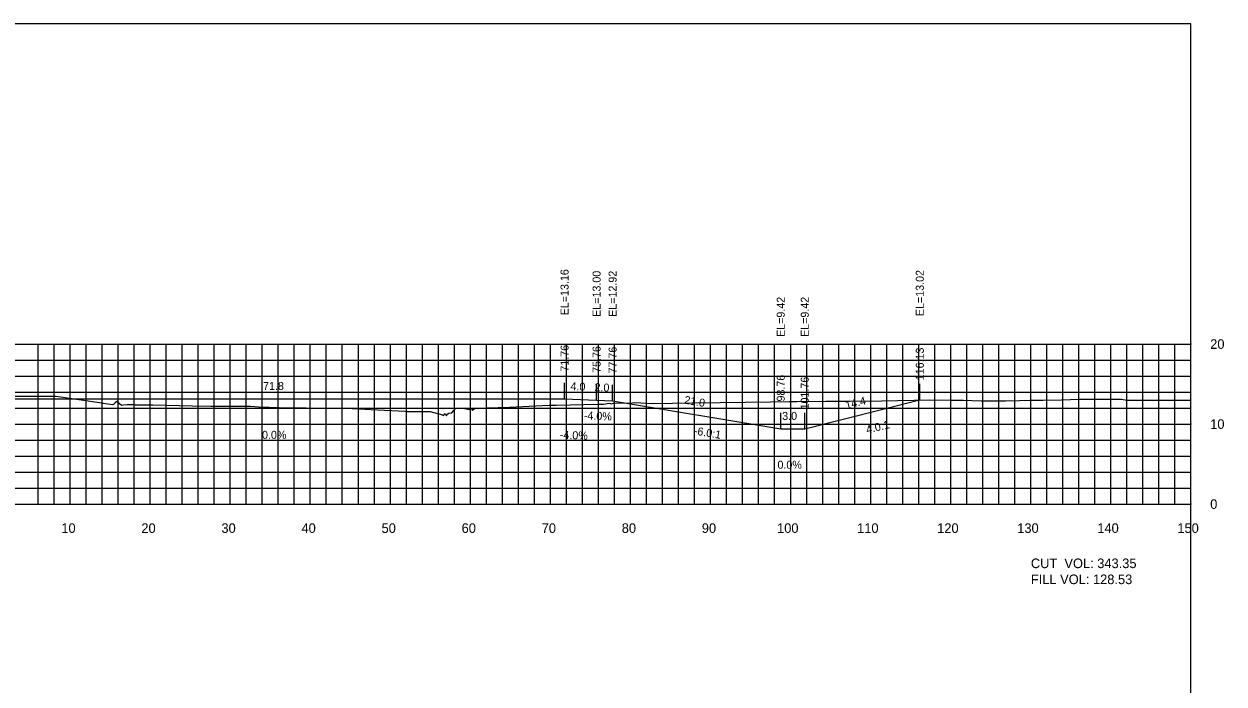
# Model space of a CAD drawing. Extents: x 1797419 to 1809236, y 248759 to 251512.
# Drawn here: x 1802635.2 to 1802785.1, y 250962.4 to 251044.9 of the extents above; entities that cross this region are included whole.
import ezdxf

# ---------------------------------------------------------------- set-up
doc = ezdxf.new("R2010")
doc.units = 0
for name, color, linetype in [('10', 7, 'Continuous'), ('3', 7, 'Continuous'), ('31', 7, 'Continuous'), ('4', 7, 'Continuous'), ('60', 7, 'Continuous'), ('ANNO-TXT', 7, 'Continuous'), ('CL-CNST', 7, 'Continuous'), ('Level 62', 7, 'Continuous'), ('M-ROADS', 7, 'Continuous')]:
    doc.layers.add(name, color=color, linetype=linetype)

msp = doc.modelspace()

# ---------------------------------------------------------------- linework, layer by layer
for p, q in [((1802702.76, 250998.05), (1802702.76, 251000.05)), ((1802706.76, 250997.89), (1802706.76, 250999.89)), ((1802708.76, 250997.81), (1802708.76, 250999.81)), ((1802747.13, 250997.91), (1802747.13, 250999.91)), ((1802729.76, 250994.31), (1802729.76, 250996.31)), ((1802732.76, 250994.31), (1802732.76, 250996.31))]:
    msp.add_line(p, q)
msp.add_lwpolyline([(1802481, 250854.89), (1802781, 250854.89), (1802781, 251044.89), (1802481, 251044.89)], close=True)
at = {"layer": '60'}
for p, q in [((1802781, 250984.89), (1802781, 251004.89)), ((1802781.06, 251004.89), (1802781, 251004.89)), ((1802781.06, 250994.89), (1802781, 250994.89)), ((1802481, 250984.89), (1802781, 250984.89)), ((1802641, 250984.83), (1802641, 250984.89)), ((1802651, 250984.83), (1802651, 250984.89)), ((1802661, 250984.83), (1802661, 250984.89)), ((1802671, 250984.83), (1802671, 250984.89)), ((1802681, 250984.83), (1802681, 250984.89)), ((1802691, 250984.83), (1802691, 250984.89)), ((1802701, 250984.83), (1802701, 250984.89)), ((1802711, 250984.83), (1802711, 250984.89)), ((1802721, 250984.83), (1802721, 250984.89)), ((1802731, 250984.83), (1802731, 250984.89)), ((1802741, 250984.83), (1802741, 250984.89)), ((1802751, 250984.83), (1802751, 250984.89)), ((1802761, 250984.83), (1802761, 250984.89)), ((1802771, 250984.83), (1802771, 250984.89)), ((1802781, 250984.83), (1802781, 250984.89)), ((1802781.06, 250984.89), (1802781, 250984.89))]:
    msp.add_line(p, q, dxfattribs=at)
at = {"layer": 'CL-CNST'}
msp.add_lwpolyline([(1802522.25, 250998.46), (1802543.87, 250993.06), (1802546.87, 250993.06), (1802567.87, 250996.56), (1802569.87, 250996.64), (1802573.87, 250996.8), (1802631, 250998.05), (1802702.76, 250998.05), (1802706.76, 250997.89), (1802708.76, 250997.81), (1802729.76, 250994.31), (1802732.76, 250994.31), (1802747.13, 250997.91)], dxfattribs=at)
at = {"layer": 'Level 62'}
for p, q in [((1802481, 251004.89), (1802781, 251004.89)), ((1802637, 250984.89), (1802637, 251004.89)), ((1802639, 250984.89), (1802639, 251004.89)), ((1802641, 250984.89), (1802641, 251004.89)), ((1802643, 250984.89), (1802643, 251004.89)), ((1802645, 250984.89), (1802645, 251004.89)), ((1802647, 250984.89), (1802647, 251004.89)), ((1802649, 250984.89), (1802649, 251004.89)), ((1802651, 250984.89), (1802651, 251004.89)), ((1802653, 250984.89), (1802653, 251004.89)), ((1802655, 250984.89), (1802655, 251004.89)), ((1802657, 250984.89), (1802657, 251004.89)), ((1802659, 250984.89), (1802659, 251004.89)), ((1802661, 250984.89), (1802661, 251004.89)), ((1802663, 250984.89), (1802663, 251004.89)), ((1802665, 250984.89), (1802665, 251004.89)), ((1802667, 250984.89), (1802667, 251004.89)), ((1802669, 250984.89), (1802669, 251004.89)), ((1802671, 250984.89), (1802671, 251004.89)), ((1802673, 250984.89), (1802673, 251004.89)), ((1802675, 250984.89), (1802675, 251004.89)), ((1802677, 250984.89), (1802677, 251004.89)), ((1802679, 250984.89), (1802679, 251004.89)), ((1802681, 250984.89), (1802681, 251004.89)), ((1802683, 250984.89), (1802683, 251004.89)), ((1802685, 250984.89), (1802685, 251004.89)), ((1802687, 250984.89), (1802687, 251004.89)), ((1802689, 250984.89), (1802689, 251004.89)), ((1802691, 250984.89), (1802691, 251004.89)), ((1802693, 250984.89), (1802693, 251004.89)), ((1802695, 250984.89), (1802695, 251004.89)), ((1802697, 250984.89), (1802697, 251004.89)), ((1802699, 250984.89), (1802699, 251004.89)), ((1802701, 250984.89), (1802701, 251004.89)), ((1802703, 250984.89), (1802703, 251004.89)), ((1802705, 250984.89), (1802705, 251004.89)), ((1802707, 250984.89), (1802707, 251004.89)), ((1802709, 250984.89), (1802709, 251004.89)), ((1802711, 250984.89), (1802711, 251004.89)), ((1802713, 250984.89), (1802713, 251004.89)), ((1802715, 250984.89), (1802715, 251004.89)), ((1802717, 250984.89), (1802717, 251004.89)), ((1802719, 250984.89), (1802719, 251004.89)), ((1802721, 250984.89), (1802721, 251004.89)), ((1802723, 250984.89), (1802723, 251004.89)), ((1802725, 250984.89), (1802725, 251004.89)), ((1802727, 250984.89), (1802727, 251004.89)), ((1802729, 250984.89), (1802729, 251004.89)), ((1802731, 250984.89), (1802731, 251004.89)), ((1802733, 250984.89), (1802733, 251004.89)), ((1802735, 250984.89), (1802735, 251004.89)), ((1802737, 250984.89), (1802737, 251004.89)), ((1802739, 250984.89), (1802739, 251004.89)), ((1802741, 250984.89), (1802741, 251004.89)), ((1802743, 250984.89), (1802743, 251004.89)), ((1802745, 250984.89), (1802745, 251004.89)), ((1802747, 250984.89), (1802747, 251004.89)), ((1802749, 250984.89), (1802749, 251004.89)), ((1802751, 250984.89), (1802751, 251004.89)), ((1802753, 250984.89), (1802753, 251004.89)), ((1802755, 250984.89), (1802755, 251004.89)), ((1802757, 250984.89), (1802757, 251004.89)), ((1802759, 250984.89), (1802759, 251004.89)), ((1802761, 250984.89), (1802761, 251004.89)), ((1802763, 250984.89), (1802763, 251004.89)), ((1802765, 250984.89), (1802765, 251004.89)), ((1802767, 250984.89), (1802767, 251004.89)), ((1802769, 250984.89), (1802769, 251004.89)), ((1802771, 250984.89), (1802771, 251004.89)), ((1802773, 250984.89), (1802773, 251004.89)), ((1802775, 250984.89), (1802775, 251004.89)), ((1802777, 250984.89), (1802777, 251004.89)), ((1802779, 250984.89), (1802779, 251004.89)), ((1802781, 250984.89), (1802781, 251004.89)), ((1802481, 251002.89), (1802781, 251002.89)), ((1802481, 251000.89), (1802781, 251000.89)), ((1802481, 250998.89), (1802781, 250998.89)), ((1802481, 250996.89), (1802781, 250996.89)), ((1802481, 250994.89), (1802781, 250994.89)), ((1802481, 250992.89), (1802781, 250992.89)), ((1802481, 250990.89), (1802781, 250990.89)), ((1802481, 250988.89), (1802781, 250988.89)), ((1802481, 250986.89), (1802781, 250986.89)), ((1802481, 250984.89), (1802781, 250984.89))]:
    msp.add_line(p, q, dxfattribs=at)
at = {"layer": 'M-ROADS'}
msp.add_lwpolyline([(1802631.18, 250998.38), (1802639.23, 250998.37), (1802644.96, 250997.55), (1802645.09, 250997.5), (1802646.35, 250997.32), (1802646.38, 250997.3), (1802646.66, 250997.6), (1802646.67, 250997.62), (1802646.82, 250997.75), (1802646.9, 250997.68), (1802647.41, 250997.27), (1802647.68, 250997.3), (1802648.13, 250997.33), (1802648.65, 250997.34), (1802648.91, 250997.33), (1802649.05, 250997.32), (1802649.14, 250997.3), (1802649.21, 250997.3), (1802649.85, 250997.3), (1802651.33, 250997.31), (1802656.3, 250997.18), (1802658.56, 250997.11), (1802659.9, 250997.11), (1802660.91, 250997.11), (1802661.07, 250997.11), (1802662.22, 250997.12), (1802663.04, 250997.12), (1802663.51, 250997.12), (1802664.57, 250997.03), (1802668.4, 250996.93), (1802670.49, 250996.91), (1802672.36, 250996.9), (1802672.63, 250996.9), (1802672.7, 250996.9), (1802673.02, 250996.89), (1802673.28, 250996.88), (1802673.32, 250996.88), (1802673.82, 250996.88), (1802674.88, 250996.89), (1802675.19, 250996.9), (1802675.43, 250996.9), (1802678.59, 250996.72), (1802682.79, 250996.5), (1802683, 250996.47), (1802683.97, 250996.47), (1802685.06, 250996.45), (1802685.21, 250996.47), (1802685.72, 250996.47), (1802685.84, 250996.47), (1802685.96, 250996.45), (1802687.5, 250996.03), (1802687.65, 250995.95), (1802687.86, 250996.21), (1802688.02, 250995.93), (1802688.1, 250996.15), (1802688.29, 250996.27), (1802688.66, 250996.3), (1802689.16, 250996.87), (1802690.28, 250996.83), (1802690.88, 250996.73), (1802691, 250996.8), (1802691.03, 250996.86), (1802691.26, 250996.65), (1802691.51, 250996.83), (1802691.69, 250996.87), (1802695.89, 250997.02), (1802699.16, 250997.19), (1802700.84, 250997.27), (1802701.72, 250997.27), (1802706.91, 250997.37), (1802707.64, 250997.38), (1802708.33, 250997.5), (1802708.65, 250997.43), (1802708.97, 250997.54), (1802710.81, 250997.51), (1802711.54, 250997.57), (1802712.3, 250997.54), (1802713.73, 250997.46), (1802718.75, 250997.53), (1802719.02, 250997.54), (1802728.5, 250997.67), (1802730.78, 250997.72), (1802731.33, 250997.72), (1802731.75, 250997.72), (1802735.4, 250997.77), (1802738.35, 250997.75), (1802742.4, 250997.8), (1802748.37, 250997.93), (1802750.95, 250997.89), (1802752.6, 250997.86), (1802754.78, 250997.78), (1802757.83, 250997.8), (1802759.57, 250997.83), (1802760.88, 250997.88), (1802762.54, 250997.87), (1802764.83, 250997.91), (1802767.08, 250997.99), (1802769.96, 250998.02), (1802772.34, 250997.99), (1802772.99, 250997.89), (1802781, 250997.87)], dxfattribs=at)

# ---------------------------------------------------------------- texts
for s, rotation, p in [('-6.0:1', 350.5377, (1802718.85, 250993.6)), ('4.0:1', 14.0362, (1802740.55, 250993.68))]:
    msp.add_text(s, height=1, rotation=rotation).set_placement(p)
at = {"layer": '10'}
for s, p in [('10', (1802639.9, 250981.29)), ('20', (1802649.9, 250981.29)), ('30', (1802659.9, 250981.29)), ('40', (1802669.9, 250981.29)), ('50', (1802679.9, 250981.29)), ('60', (1802689.9, 250981.29)), ('70', (1802699.9, 250981.29)), ('80', (1802709.9, 250981.29)), ('90', (1802719.9, 250981.29)), ('100', (1802729.3, 250981.29)), ('110', (1802739.3, 250981.29)), ('120', (1802749.3, 250981.29)), ('130', (1802759.3, 250981.29)), ('140', (1802769.3, 250981.29)), ('150', (1802779.3, 250981.29))]:
    msp.add_text(s, height=1.2, dxfattribs=at).set_placement(p)
at = {"layer": '3'}
for s, p in [('EL=13.16', (1802703.26, 251008.48)), ('EL=13.00', (1802707.26, 251008.29)), ('EL=12.92', (1802709.26, 251008.29)), ('EL=13.02', (1802747.63, 251008.38)), ('EL=9.42', (1802730.26, 251005.78)), ('EL=9.42', (1802733.26, 251005.78)), ('71.76', (1802703.26, 251001.45)), ('75.76', (1802707.26, 251001.29)), ('77.76', (1802709.26, 251001.21)), ('116.13', (1802747.63, 251000.36)), ('98.76', (1802730.26, 250997.71)), ('101.76', (1802733.26, 250996.72))]:
    msp.add_text(s, height=1, rotation=90, dxfattribs=at).set_placement(p)
at = {"layer": '31'}
for s, p in [('20', (1802783.4, 251004.29)), ('10', (1802783.4, 250994.29)), ('0', (1802783.4, 250984.29))]:
    msp.add_text(s, height=1.2, dxfattribs=at).set_placement(p)
at = {"layer": '4'}
for s, p in [('71.8', (1802665.1, 250999.15)), ('3.0', (1802729.94, 250995.41)), ('0.0%', (1802664.97, 250993.05)), ('0.0%', (1802729.35, 250989.31))]:
    msp.add_text(s, height=1, dxfattribs=at).set_placement(p)
for s, rotation, p in [('4.0', 357.7094, (1802703.48, 250999.13)), ('2.0', 357.7094, (1802706.48, 250999.01)), ('21.0', 350.5377, (1802717.65, 250997.45)), ('14.4', 14.0362, (1802737.95, 250996.74)), ('-4.0%', 357.7094, (1802705.15, 250995.48)), ('-4.0%', 357.7094, (1802702.15, 250993.07))]:
    msp.add_text(s, height=1, rotation=rotation, dxfattribs=at).set_placement(p)
at = {"layer": 'ANNO-TXT'}
for s, p in [('CUT  VOL: 343.35', (1802761, 250976.89)), ('FILL VOL: 128.53', (1802761, 250974.89))]:
    msp.add_text(s, height=1.2, dxfattribs=at).set_placement(p)

doc.saveas('drawing.dxf')
